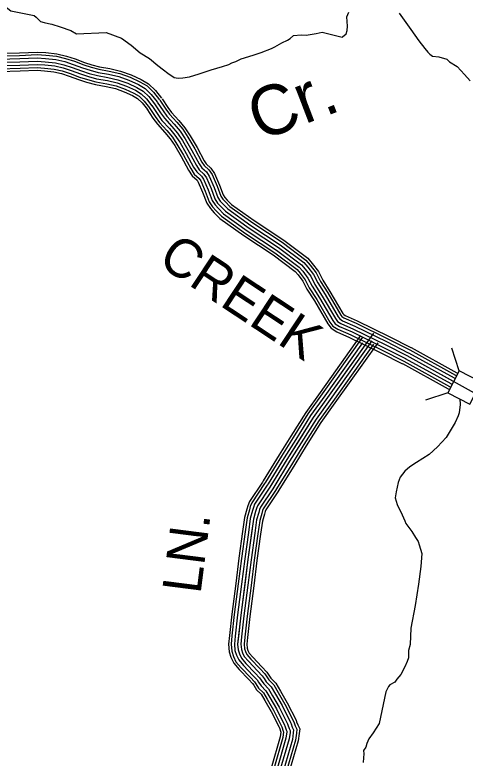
# Model space of a CAD drawing. Extents: x 1551132 to 1791609, y 378168 to 563823.
# Drawn here: x 1583022 to 1587335, y 468823 to 475940 of the extents above; entities that cross this region are included whole.
import ezdxf

# ---------------------------------------------------------------- set-up
doc = ezdxf.new("R2010")
doc.units = 0
for name, color, linetype in [('DESIGN - DRAINAGE - Bridges and Cross Drains Size Text', 7, 'Continuous'), ('DESIGN - ROW - Right-of-Way and Easement Labels', 7, 'Continuous'), ('DESIGN - TRANSPORTATION - Text', 7, 'Continuous'), ('SURVEY - CONTOURS - Index with Text', 7, 'Continuous'), ('SURVEY - DRAINAGE - Storm Sewer', 7, 'Continuous'), ('SURVEY - PROPERTY - Owners', 7, 'Continuous'), ('SURVEY - TRANSPORTATION - Roads', 7, 'Continuous')]:
    doc.layers.add(name, color=color, linetype=linetype)

msp = doc.modelspace()

# ---------------------------------------------------------------- linework, layer by layer
at = {"layer": 'DESIGN - TRANSPORTATION - Text'}
for points in [[(1581498.172, 475994.059), (1581692.776, 476020.36), (1581963.22, 476095.887), (1581977.061, 476100.137), (1582097.75, 476152.222), (1582168.131, 476181.106), (1582258.321, 476199.673), (1582334.403, 476210.457), (1582440.408, 476218.766), (1582512.24, 476213.607), (1582569.872, 476194.682), (1582617.638, 476183.907), (1582663.353, 476169.173), (1582700.877, 476142.564), (1582754.351, 476113.688), (1582811.816, 476084.762), (1582873.148, 476047.762), (1582926.688, 476022.894), (1582981.937, 475979.993), (1583206.89, 475935.125)], [(1583206.89, 475935.125), (1583224.573, 475916.833), (1583267.905, 475878.124), (1583301.663, 475865.574), (1583343.47, 475856.899), (1583376.294, 475852.015), (1583456.859, 475827.073), (1583558.165, 475791.439), (1583612.147, 475758.638)], [(1586156.854, 475725.664), (1586160.071, 475729.73), (1586194.503, 475759.19), (1586205.003, 475791.04), (1586207.67, 475833.008), (1586206.378, 475877.051), (1586203.086, 475921.119), (1586219.769, 475964.87)], [(1586703.041, 475955.128), (1586749.94, 475890.352), (1586814.439, 475801.274), (1586892.587, 475691.98), (1586949.319, 475617.045), (1586978.735, 475582.552), (1586998.384, 475562.235), (1587024.092, 475545.818), (1587083.874, 475536.851), (1587159.439, 475515.634), (1587187.013, 475491.183), (1587260.203, 475445.99), (1587330.885, 475368.822), (1587383.875, 475309.954)], [(1583612.147, 475758.638), (1583896.924, 475770.905), (1584044.245, 475718.079), (1584137.026, 475648.56), (1584221.774, 475577.175), (1584312.806, 475523.699), (1584391.604, 475454.405), (1584446.877, 475413.504), (1584488.343, 475382.829), (1584547.583, 475339.861), (1584587.457, 475335.219), (1584629.465, 475338.544), (1584693.53, 475347.528), (1584787.869, 475376.029), (1584902.35, 475414.205), (1585010.706, 475444.481), (1585070.938, 475463.523), (1585101.187, 475481.048), (1585139.353, 475494.44), (1585189.668, 475517.649), (1585306.141, 475555.8), (1585381.039, 475579.543), (1585478.912, 475617.052), (1585513.152, 475634.511), (1585579.668, 475671.462), (1585634.041, 475698.604), (1585660.257, 475714.188), (1585692.657, 475741.68), (1585764.68, 475748.531), (1585812.495, 475744.289), (1585908.702, 475760.231), (1585966.842, 475773.306), (1586156.854, 475725.664)], [(1587284.092, 472263.574), (1587289.1, 472210.498), (1587278.459, 472129.463), (1587270.209, 472099.512), (1587239.718, 472037.743), (1587154.578, 471894.415), (1587069.88, 471803.112), (1586989.34, 471731.785), (1586870.785, 471654.8), (1586806.478, 471613.349), (1586756.154, 471569.773), (1586713.713, 471514.113), (1586693.297, 471462.261), (1586674.581, 471374.376), (1586666.081, 471314.408), (1586683.555, 471252.214), (1586730.696, 471153.728), (1586756.195, 471095.46), (1586767.987, 471071.335), (1586823.294, 470992.791), (1586860.776, 470934.415), (1586884.459, 470898.18), (1586896.183, 470866.054), (1586919.483, 470783.794), (1586910.45, 470659.791), (1586889.033, 470487.87), (1586857.367, 470286.023), (1586815.585, 470068.25), (1586808.285, 469912.213), (1586791.81, 469854.32), (1586793.227, 469784.268), (1586778.935, 469748.367), (1586758.536, 469698.516), (1586717.937, 469622.83), (1586681.596, 469579.129), (1586661.38, 469551.295), (1586615.198, 469525.686), (1586602.398, 469510.186)], [(1586602.398, 469510.186), (1586576.79, 469458.193), (1586513.058, 469156.051), (1586454.334, 469064.524), (1586411.885, 469006.864), (1586393.552, 468964.996), (1586383.261, 468929.07), (1586363.003, 468897.228), (1586364.72, 468863.194), (1586360.428, 468827.209), (1586360.036, 468781.183)]]:
    msp.add_lwpolyline(points, dxfattribs=at)
at = {"layer": 'SURVEY - CONTOURS - Index with Text'}
for points in [[(1582873.031, 475572.733), (1583066.785, 475577.083), (1583237.198, 475584.216), (1583319.337, 475578.375), (1583424.351, 475567.849), (1583514.974, 475546.182), (1583599.789, 475519.007), (1583689.162, 475485.322), (1583759.06, 475463.105), (1583831.175, 475443.188), (1583931.031, 475425.621), (1584034.054, 475402.145), (1584135.793, 475365.361), (1584230.566, 475322.302), (1584302.739, 475279.576), (1584369.279, 475215.374), (1584427.628, 475141.664)], [(1582873.081, 475548.015), (1583067.577, 475552.382), (1583236.839, 475559.466), (1583317.229, 475553.749), (1583420.235, 475543.424), (1583508.316, 475522.365), (1583591.656, 475495.656), (1583681.054, 475461.963), (1583752.027, 475439.413), (1583825.734, 475419.046), (1583926.14, 475401.379), (1584027.079, 475378.378), (1584126.468, 475342.452), (1584219.124, 475300.351), (1584287.656, 475259.784), (1584350.921, 475198.732), (1584408.245, 475126.322)], [(1582873.139, 475517.006), (1583068.568, 475521.39), (1583236.381, 475528.423), (1583314.587, 475522.856), (1583415.06, 475512.781), (1583499.975, 475492.481), (1583581.448, 475466.372), (1583670.887, 475432.671), (1583743.202, 475409.687), (1583818.9, 475388.77), (1583920.006, 475370.986), (1584018.329, 475348.577), (1584114.768, 475313.718), (1584204.775, 475272.826), (1584268.748, 475234.95), (1584327.905, 475177.865), (1584383.945, 475107.08)], [(1582873.206, 475485.997), (1583069.568, 475490.405), (1583235.931, 475497.372), (1583311.937, 475491.964), (1583409.885, 475482.147), (1583491.625, 475462.605), (1583571.248, 475437.088), (1583660.721, 475403.37), (1583734.377, 475379.961), (1583812.076, 475358.494), (1583913.873, 475340.585), (1584009.588, 475318.777), (1584103.069, 475284.984), (1584190.425, 475245.292), (1584249.832, 475210.124), (1584304.889, 475156.998), (1584359.638, 475087.838)], [(1582873.206, 475485.997), (1583069.568, 475490.405), (1583235.931, 475497.372), (1583311.937, 475491.964), (1583409.885, 475482.147), (1583491.625, 475462.605), (1583571.248, 475437.088), (1583660.721, 475403.37), (1583734.377, 475379.961), (1583812.076, 475358.494), (1583913.873, 475340.585), (1584009.588, 475318.777), (1584103.069, 475284.984), (1584190.425, 475245.292), (1584249.832, 475210.124), (1584304.889, 475156.998), (1584359.638, 475087.838)], [(1582873.273, 475454.988), (1583070.568, 475459.421), (1583235.481, 475466.322), (1583309.287, 475461.072), (1583404.71, 475451.513), (1583483.275, 475432.729), (1583561.048, 475407.804), (1583650.554, 475374.07), (1583725.553, 475350.236), (1583805.251, 475328.218), (1583907.74, 475310.185), (1584000.846, 475288.976), (1584091.369, 475256.25), (1584176.075, 475217.757), (1584230.916, 475185.298), (1584281.873, 475136.13), (1584335.33, 475068.595)], [(1582873.331, 475423.979), (1583071.56, 475428.429), (1583235.023, 475435.279), (1583306.646, 475430.179), (1583399.535, 475420.871), (1583474.934, 475402.845), (1583550.84, 475378.52), (1583640.388, 475344.777), (1583716.728, 475320.51), (1583798.417, 475297.943), (1583901.607, 475279.792), (1583992.096, 475259.175), (1584079.669, 475227.516), (1584161.726, 475190.232), (1584212.008, 475160.464), (1584258.857, 475115.263), (1584311.03, 475049.353)], [(1582873.381, 475398.261), (1583072.385, 475402.728), (1583234.647, 475409.52), (1583304.446, 475404.553), (1583395.244, 475395.453), (1583468.009, 475378.061), (1583542.382, 475354.227), (1583631.955, 475320.468), (1583709.403, 475295.859), (1583792.751, 475272.825), (1583896.523, 475254.575), (1583984.846, 475234.449), (1584069.961, 475203.674), (1584149.826, 475167.389), (1584196.316, 475139.872), (1584239.757, 475097.946), (1584290.864, 475033.394)], [(1584411.328, 475122.072), (1584466.885, 475038.17), (1584503.084, 474989.177), (1584572.374, 474913.158), (1584630.339, 474844.273), (1584679.946, 474768.829), (1584745.211, 474657.218), (1584814.268, 474530.723), (1584835.851, 474496.956), (1584880.5, 474456.596), (1584911.532, 474410.779), (1584958.306, 474299.217), (1584994.397, 474205.623), (1585013.447, 474176.581), (1585038.563, 474148.739), (1585080.937, 474106.546), (1585301.123, 473949.642), (1585582.625, 473763.629), (1585810.527, 473592.075), (1585851.36, 473544.907), (1585908.608, 473469.871), (1585950.449, 473388.411), (1586019.472, 473278.358), (1586144.319, 473065.594), (1586154.736, 473051.502), (1586174.502, 473039.369), (1586290.891, 472988.276), (1586596.075, 472839.597), (1586804.812, 472733.286)], [(1584431.936, 475135.714), (1584487.143, 475052.345), (1584522.209, 475004.894), (1584590.965, 474929.45), (1584650.189, 474859.065), (1584700.954, 474781.871), (1584766.728, 474669.385), (1584835.559, 474543.315), (1584854.892, 474513.065), (1584899.291, 474472.93), (1584933.374, 474422.604), (1584981.239, 474308.443), (1585016.513, 474216.982), (1585033.071, 474191.723), (1585056.471, 474165.789), (1585096.936, 474125.496), (1585315.114, 473970.026), (1585596.883, 473783.829), (1585827.485, 473610.242), (1585870.551, 473560.507), (1585929.591, 473483.122), (1585971.949, 473400.645), (1586040.605, 473291.184), (1586164.977, 473079.237), (1586171.76, 473070.061), (1586185.985, 473061.328), (1586301.274, 473010.71), (1586607.092, 472861.723), (1586816.028, 472755.312)], [(1584307.947, 475053.603), (1584365.271, 474967.034), (1584407.153, 474910.358), (1584479.076, 474831.439), (1584530.758, 474770.021), (1584574.549, 474703.428), (1584637.247, 474596.2), (1584707.487, 474467.555), (1584740.336, 474416.137), (1584786.235, 474374.644), (1584801.952, 474351.444), (1584843.259, 474252.916), (1584883.466, 474148.672), (1584914.999, 474100.596), (1584948.715, 474063.22), (1585000.672, 474011.477), (1585230.941, 473847.389), (1585511.093, 473662.26), (1585725.413, 473500.939), (1585755.112, 473466.638), (1585803.344, 473403.42), (1585842.585, 473327.026), (1585913.458, 473214.023), (1586040.705, 472997.176), (1586069.338, 472958.433), (1586116.87, 472929.249), (1586238.792, 472875.723), (1586540.776, 472728.594), (1586748.546, 472622.783)], [(1584333.788, 475070.72), (1584390.67, 474984.818), (1584431.136, 474930.058), (1584502.401, 474851.865), (1584555.649, 474788.588), (1584600.898, 474719.778), (1584664.238, 474611.45), (1584734.178, 474483.347), (1584764.219, 474436.346), (1584809.801, 474395.136), (1584829.343, 474366.277), (1584872.025, 474264.491), (1584911.199, 474162.906), (1584939.607, 474119.596), (1584971.181, 474084.595), (1585020.738, 474035.244), (1585248.491, 473872.948), (1585528.976, 473687.602), (1585746.696, 473523.723), (1585779.17, 473486.205), (1585829.66, 473420.028), (1585869.551, 473342.368), (1585939.957, 473230.107), (1586066.604, 473014.276), (1586090.687, 472981.701), (1586131.278, 472956.775), (1586251.817, 472903.857), (1586554.601, 472756.345), (1586762.613, 472650.409)], [(1584359.638, 475087.838), (1584416.078, 475002.602), (1584455.119, 474949.767), (1584525.725, 474872.299), (1584580.549, 474807.147), (1584627.248, 474736.129), (1584691.229, 474626.709), (1584760.878, 474499.139), (1584788.094, 474456.546), (1584833.368, 474415.62), (1584856.742, 474381.111), (1584900.783, 474276.067), (1584938.932, 474177.148), (1584964.223, 474138.588), (1584993.639, 474105.979), (1585040.804, 474059.011), (1585266.032, 473898.516), (1585546.859, 473712.944), (1585767.97, 473546.507), (1585803.236, 473505.772), (1585855.976, 473436.646), (1585896.517, 473357.719), (1585966.465, 473246.191), (1586092.512, 473031.385), (1586112.037, 473004.968), (1586145.686, 472984.309), (1586264.841, 472931.999), (1586568.426, 472784.096), (1586776.679, 472678.035)], [(1584359.638, 475087.838), (1584416.078, 475002.602), (1584455.119, 474949.767), (1584525.725, 474872.299), (1584580.549, 474807.147), (1584627.248, 474736.129), (1584691.229, 474626.709), (1584760.878, 474499.139), (1584788.094, 474456.546), (1584833.368, 474415.62), (1584856.742, 474381.111), (1584900.783, 474276.067), (1584938.932, 474177.148), (1584964.223, 474138.588), (1584993.639, 474105.979), (1585040.804, 474059.011), (1585266.032, 473898.516), (1585546.859, 473712.944), (1585767.97, 473546.507), (1585803.236, 473505.772), (1585855.976, 473436.646), (1585896.517, 473357.719), (1585966.465, 473246.191), (1586092.512, 473031.385), (1586112.037, 473004.968), (1586145.686, 472984.309), (1586264.841, 472931.999), (1586568.426, 472784.096), (1586776.679, 472678.035)], [(1584385.487, 475104.955), (1584441.486, 475020.386), (1584479.101, 474969.476), (1584549.05, 474892.733), (1584605.448, 474825.706), (1584653.597, 474752.479), (1584718.22, 474641.968), (1584787.577, 474514.931), (1584811.968, 474476.747), (1584856.934, 474436.104), (1584884.141, 474395.945), (1584929.54, 474287.642), (1584966.664, 474191.39), (1584988.839, 474157.58), (1585016.096, 474127.363), (1585060.87, 474082.779), (1585283.573, 473924.083), (1585564.742, 473738.287), (1585789.245, 473569.291), (1585827.302, 473525.34), (1585882.292, 473453.263), (1585923.483, 473373.069), (1585992.973, 473262.274), (1586118.42, 473048.494), (1586133.386, 473028.235), (1586160.094, 473011.843), (1586277.866, 472960.142), (1586582.25, 472811.846), (1586790.745, 472705.661)], [(1584286.506, 475039.403), (1584344.188, 474952.284), (1584387.253, 474894.008), (1584459.727, 474814.489), (1584510.1, 474754.629), (1584552.691, 474689.861), (1584614.856, 474583.541), (1584685.338, 474454.455), (1584720.529, 474399.378), (1584766.686, 474357.652), (1584779.227, 474339.143), (1584819.401, 474243.316), (1584860.458, 474136.855), (1584894.574, 474084.837), (1584930.082, 474045.477), (1584984.022, 473991.759), (1585216.392, 473826.18), (1585496.26, 473641.242), (1585707.763, 473482.038), (1585735.146, 473450.404), (1585781.511, 473389.636), (1585820.21, 473314.292), (1585891.467, 473200.681), (1586019.214, 472982.984), (1586051.621, 472939.124), (1586104.92, 472906.407), (1586227.992, 472852.381), (1586529.31, 472705.577), (1586736.872, 472599.866)], [(1586791.645, 472705.177), (1587229.46, 472463.713)], [(1586806.62, 472732.328), (1587244.435, 472490.864)], [(1586819.037, 472754.845), (1587256.851, 472513.381)], [(1586761.713, 472650.892), (1587199.527, 472409.428)], [(1586776.679, 472678.035), (1587221.51, 472432.695), (1587480.462, 472290.534)], [(1586776.679, 472678.035), (1587214.494, 472436.57)], [(1586734.805, 472602.099), (1587172.62, 472360.635)], [(1586746.738, 472623.742), (1587184.553, 472382.277)], [(1587244.443, 472490.855), (1587251.41, 472487.013), (1587254.026, 472485.572)], [(1587256.876, 472513.373), (1587263.818, 472509.539), (1587265.734, 472508.489)], [(1587214.477, 472436.579), (1587221.51, 472432.695), (1587225.877, 472430.295)], [(1587229.46, 472463.721), (1587236.46, 472459.854), (1587240.01, 472457.904)], [(1587172.561, 472360.66), (1587179.686, 472356.727), (1587186.494, 472352.993)], [(1587184.511, 472382.302), (1587191.611, 472378.377), (1587197.661, 472375.061)], [(1587199.494, 472409.436), (1587206.561, 472405.536), (1587211.744, 472402.686)]]:
    msp.add_lwpolyline(points, dxfattribs=at)
at = {"layer": 'SURVEY - DRAINAGE - Storm Sewer'}
for p, q in [((1587278.037, 472532.635), (1587207.84, 472748.617)), ((1587170.175, 472320.906), (1586954.176, 472250.718))]:
    msp.add_line(p, q, dxfattribs=at)
msp.add_lwpolyline([(1587170.175, 472320.906), (1587381.887, 472213.045), (1587489.732, 472424.748), (1587278.037, 472532.635)], close=True, dxfattribs=at)
at = {"layer": 'SURVEY - PROPERTY - Owners'}
msp.add_lwpolyline([(1586306.174, 472682.093), (1585881.075, 472085.96), (1585627.88, 471681.958), (1585465.801, 471419.243), (1585346.387, 471240.196), (1585336.162, 471212.262), (1585327.937, 471184.32), (1585307.338, 471110.46), (1585254.172, 470726.683), (1585185.748, 470190.944), (1585155.465, 469915.029), (1585160.99, 469858.944), (1585172.665, 469820.818), (1585192.314, 469780.617), (1585235.863, 469730.19), (1585325.028, 469637.33), (1585366.627, 469592.929), (1585405.484, 469533.835), (1585451.7, 469488.093), (1585491.099, 469419.699), (1585554.147, 469311.063), (1585634.762, 469152.234), (1585650.37, 469106.066), (1585660.211, 469087.966), (1585658.061, 469069.974), (1585649.553, 469008.005), (1585561.08, 468704.597)], dxfattribs=at)
at = {"layer": 'SURVEY - TRANSPORTATION - Roads'}
for points in [[(1586332.581, 472868.481), (1585945.282, 472325.35)], [(1586352.456, 472853.789), (1585965.398, 472311)], [(1586456.012, 472892.215), (1586015.88, 472274.999)], [(1586351.448, 472798.988), (1585990.639, 472292.999)], [(1586441.129, 472817.947), (1586041.121, 472256.998)], [(1586457.612, 472787.671), (1586066.362, 472238.998)], [(1586498.252, 472800.371), (1586087.295, 472224.064)], [(1586306.174, 472682.093), (1585881.075, 472085.96), (1585627.88, 471681.958), (1585465.801, 471419.243), (1585346.387, 471240.196), (1585336.162, 471212.262), (1585327.937, 471184.32), (1585307.338, 471110.46), (1585254.172, 470726.683), (1585185.748, 470190.944), (1585155.465, 469915.029), (1585160.99, 469858.944), (1585172.665, 469820.818), (1585192.314, 469780.617), (1585235.863, 469730.19), (1585325.028, 469637.33), (1585366.627, 469592.929), (1585405.484, 469533.835), (1585451.7, 469488.093), (1585491.099, 469419.699), (1585554.147, 469311.063), (1585634.762, 469152.234), (1585650.37, 469106.066), (1585660.211, 469087.966), (1585658.061, 469069.974), (1585649.553, 469008.005), (1585561.08, 468704.597)], [(1585945.29, 472325.367), (1585808.977, 472134.203), (1585665.38, 471905.089)], [(1585965.415, 472311.016), (1585829.526, 472120.453), (1585686.321, 471891.964)], [(1585990.647, 472293.016), (1585855.3, 472103.211), (1585712.587, 471875.505)], [(1586015.888, 472275.015), (1585881.075, 472085.96), (1585738.853, 471859.038)], [(1586041.129, 472257.015), (1585906.849, 472068.71), (1585765.119, 471842.571)], [(1586066.362, 472239.015), (1585932.624, 472051.468), (1585791.385, 471826.112)], [(1586087.303, 472224.081), (1585954.006, 472037.159), (1585813.176, 471812.453)], [(1585665.388, 471905.097), (1585554.241, 471727.751), (1585401.286, 471479.819)], [(1585686.329, 471891.972), (1585575.232, 471714.701), (1585422.318, 471466.844)], [(1585712.595, 471875.513), (1585601.556, 471698.325), (1585448.701, 471450.56)], [(1585738.861, 471859.046), (1585627.88, 471681.958), (1585475.084, 471434.285)], [(1585765.127, 471842.579), (1585654.205, 471665.591), (1585501.467, 471418.01)], [(1585791.393, 471826.12), (1585680.529, 471649.216), (1585527.849, 471401.726)], [(1585813.185, 471812.462), (1585702.37, 471635.64), (1585549.732, 471388.225)], [(1585401.294, 471479.836), (1585392.811, 471466.086), (1585268.514, 471279.714), (1585253.764, 471239.438), (1585244.581, 471208.212), (1585222.24, 471128.135), (1585203.39, 470992.057)], [(1585422.327, 471466.861), (1585413.61, 471452.735), (1585290.705, 471268.447), (1585277.255, 471231.696), (1585268.339, 471201.404), (1585246.497, 471123.102), (1585227.873, 470988.665)], [(1585448.71, 471450.577), (1585439.71, 471435.985), (1585318.546, 471254.322), (1585306.704, 471221.979), (1585298.138, 471192.862), (1585276.922, 471116.777), (1585258.58, 470984.406)], [(1585475.092, 471434.302), (1585465.801, 471419.243), (1585346.387, 471240.196), (1585336.162, 471212.262), (1585327.937, 471184.32), (1585307.338, 471110.46), (1585289.288, 470980.156)], [(1585501.475, 471418.026), (1585491.892, 471402.501), (1585374.228, 471226.071), (1585365.62, 471202.546), (1585357.736, 471175.778), (1585337.754, 471104.143), (1585319.996, 470975.906)], [(1585527.858, 471401.742), (1585517.991, 471385.75), (1585402.069, 471211.946), (1585395.069, 471192.829), (1585387.536, 471167.236), (1585368.178, 471097.818), (1585350.703, 470971.648)], [(1585549.74, 471388.242), (1585539.632, 471371.858), (1585425.16, 471200.22), (1585419.51, 471184.77), (1585412.26, 471160.153), (1585393.411, 471092.576), (1585376.169, 470968.123)], [(1585203.39, 470992.073), (1585168.216, 470738.125), (1585137.233, 470495.535)], [(1585227.873, 470988.682), (1585192.715, 470734.867), (1585161.749, 470492.41)], [(1585258.58, 470984.423), (1585223.439, 470730.775), (1585192.498, 470488.477)], [(1585289.288, 470980.173), (1585254.172, 470726.683), (1585223.248, 470484.552)], [(1585319.996, 470975.923), (1585284.905, 470722.591), (1585253.997, 470480.627)], [(1585350.703, 470971.665), (1585315.629, 470718.5), (1585284.746, 470476.693)], [(1585376.169, 470968.139), (1585341.12, 470715.108), (1585310.254, 470473.435)], [(1585137.233, 470495.552), (1585099.634, 470201.169), (1585077.292, 469997.614)], [(1585161.749, 470492.427), (1585124.183, 470198.253), (1585101.858, 469994.922)], [(1585192.498, 470488.493), (1585154.966, 470194.602), (1585132.674, 469991.539)], [(1585223.248, 470484.568), (1585185.748, 470190.944), (1585163.49, 469988.155)], [(1585253.997, 470480.643), (1585216.531, 470187.286), (1585194.306, 469984.772)], [(1585284.746, 470476.71), (1585247.313, 470183.636), (1585225.122, 469981.389)], [(1585310.254, 470473.452), (1585272.854, 470180.602), (1585250.68, 469978.589)], [(1585077.292, 469997.631), (1585068.284, 469915.512), (1585075.542, 469841.827), (1585091.758, 469788.884), (1585119.341, 469732.44), (1585171.732, 469671.781), (1585262.113, 469577.653), (1585298.262, 469539.061), (1585310.245, 469520.843)], [(1585101.858, 469994.931), (1585093.134, 469915.37), (1585099.9, 469846.71), (1585114.816, 469797.984), (1585140.141, 469746.174), (1585190.014, 469688.423), (1585280.046, 469594.662), (1585317.753, 469554.411), (1585330.894, 469534.427)], [(1585132.674, 469991.556), (1585124.299, 469915.204), (1585130.441, 469852.827), (1585143.741, 469809.401), (1585166.232, 469763.391), (1585212.939, 469709.307), (1585302.537, 469615.996), (1585342.186, 469573.67), (1585356.794, 469551.469)], [(1585163.49, 469988.172), (1585155.465, 469915.029), (1585160.99, 469858.944), (1585172.665, 469820.818), (1585192.314, 469780.617), (1585235.863, 469730.19), (1585325.028, 469637.33), (1585366.627, 469592.929), (1585382.693, 469568.503)], [(1585194.306, 469984.789), (1585186.631, 469914.854), (1585191.54, 469865.061), (1585201.589, 469832.235), (1585218.397, 469797.842), (1585258.788, 469751.074), (1585347.519, 469658.664), (1585391.068, 469612.187), (1585408.593, 469585.537)], [(1585225.122, 469981.414), (1585217.797, 469914.687), (1585222.08, 469871.177), (1585230.514, 469843.652), (1585244.488, 469815.059), (1585281.712, 469771.958), (1585370.01, 469679.998), (1585415.501, 469631.446), (1585434.492, 469602.579)], [(1585250.68, 469978.605), (1585243.655, 469914.537), (1585247.422, 469876.261), (1585254.505, 469853.119), (1585266.129, 469829.351), (1585300.737, 469789.275), (1585388.668, 469697.698), (1585435.775, 469647.413), (1585455.975, 469616.713)], [(1585382.685, 469568.511), (1585405.484, 469533.835), (1585451.7, 469488.093), (1585491.099, 469419.699), (1585554.147, 469311.063), (1585634.762, 469152.234), (1585638.229, 469141.975)], [(1585408.584, 469585.545), (1585429.6, 469553.586), (1585476.474, 469507.185), (1585517.932, 469435.216), (1585581.397, 469325.872), (1585663.411, 469164.276), (1585667.595, 469151.901)], [(1585434.492, 469602.579), (1585453.717, 469573.328), (1585501.249, 469526.285), (1585544.773, 469450.733), (1585608.646, 469340.681), (1585692.069, 469176.318), (1585696.961, 469161.826)], [(1585455.975, 469616.704), (1585473.724, 469589.712), (1585521.807, 469542.127), (1585567.03, 469463.609), (1585631.246, 469352.964), (1585715.835, 469186.302), (1585721.327, 469170.06)], [(1585310.228, 469520.868), (1585338.028, 469478.592), (1585382.393, 469434.675), (1585416.034, 469376.29), (1585477.924, 469269.637), (1585554.614, 469118.55), (1585556.08, 469114.216)], [(1585330.878, 469534.444), (1585357.252, 469494.343), (1585402.151, 469449.9), (1585437.425, 469388.665), (1585499.649, 469281.446), (1585577.455, 469128.15), (1585579.497, 469122.125)], [(1585356.785, 469551.478), (1585381.368, 469514.085), (1585426.925, 469469), (1585464.266, 469404.182), (1585526.898, 469296.254), (1585606.113, 469140.192), (1585608.863, 469132.05)], [(1585638.22, 469141.992), (1585650.37, 469106.066), (1585660.211, 469087.966), (1585658.061, 469069.974), (1585649.553, 469008.005), (1585561.08, 468704.597), (1585550.064, 468661.205)], [(1585667.586, 469151.926), (1585678.878, 469118.525), (1585692.161, 469094.099), (1585688.811, 469066.023), (1585679.952, 469001.522), (1585590.996, 468696.439), (1585580.113, 468653.579)], [(1585696.952, 469161.859), (1585707.385, 469130.992), (1585724.118, 469100.224), (1585719.56, 469062.082), (1585710.352, 468995.038), (1585620.904, 468688.289), (1585610.154, 468645.946)], [(1585721.31, 469170.093), (1585731.043, 469141.325), (1585750.626, 469105.308), (1585745.068, 469058.798), (1585735.576, 468989.663), (1585645.72, 468681.522), (1585635.078, 468639.621)], [(1585556.08, 469114.208), (1585570.622, 469071.207), (1585570.688, 469071.082), (1585564.514, 469026.139), (1585477.407, 468727.415), (1585466.016, 468682.547)], [(1585579.488, 469122.125), (1585593.355, 469081.14), (1585596.28, 469075.765), (1585588.755, 469020.972), (1585501.257, 468720.906), (1585489.973, 468676.463)], [(1585608.854, 469132.058), (1585621.862, 469093.607), (1585628.262, 469081.832), (1585627.312, 469073.924), (1585619.154, 469014.489), (1585531.164, 468712.756), (1585520.014, 468668.83)]]:
    msp.add_lwpolyline(points, dxfattribs=at)

# ---------------------------------------------------------------- texts
at = {"layer": 'DESIGN - DRAINAGE - Bridges and Cross Drains Size Text'}
msp.add_text('Cr.', height=474.992, rotation=20.9691528, dxfattribs=at).set_placement((1585368.039, 474726.384))
at = {"layer": 'DESIGN - ROW - Right-of-Way and Easement Labels'}
for s, height, rotation, p in [('CREEK', 369.9966, 326.5431333, (1584377.635, 473556.988)), ('LN.', 370.0094, 82.7223083, (1584799.941, 470388.224))]:
    msp.add_text(s, height=height, rotation=rotation, dxfattribs=at).set_placement(p)

doc.saveas('drawing.dxf')
